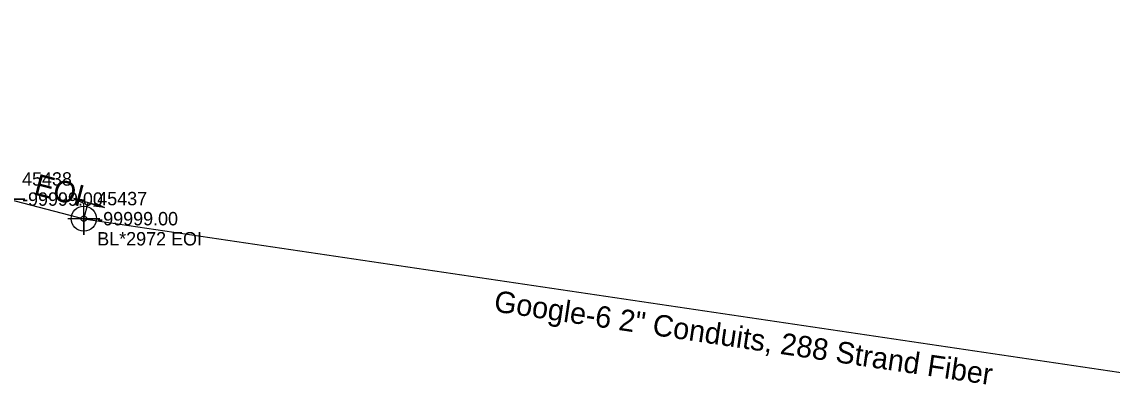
# Model space of a CAD drawing. Extents: x 2083698 to 2094313, y 743246 to 752873.
# Drawn here: x 2091478.4 to 2091681.6, y 751740.3 to 751808.3 of the extents above; entities that cross this region are included whole.
import ezdxf

# ---------------------------------------------------------------- set-up
doc = ezdxf.new("R2010")
doc.units = 0
for name, color, linetype in [('Exist Right of Way Line Leader', 7, 'Continuous'), ('Exist Right of Way Line Text', 7, 'Continuous'), ('Exist Utilities Telephone Change of Service SUE CELL', 7, 'Continuous'), ('Exist Utilities Telephone UG Conduit SUE LOS B', 7, 'Continuous'), ('Exist Utilities Telephone UG Conduit SUE LOS B Text', 7, 'Continuous'), ('Exist Utilities Telephone UG Conduit SUE LOS C', 7, 'Continuous'), ('Exist Utilities Telephone UG Conduit SUE LOS C Text', 7, 'Continuous'), ('Scratch_Level_2', 7, 'Continuous'), ('Scratch_Level_3', 7, 'Continuous')]:
    doc.layers.add(name, color=color, linetype=linetype)

msp = doc.modelspace()

# ---------------------------------------------------------------- linework, layer by layer
at = {"layer": 'Exist Right of Way Line Text'}
for points in [[(2091475.95, 751778.02), (2091475.98, 751772.21), (2091475.96, 751775.21), (2091478.98, 751775.21), (2091472.98, 751775.21)], [(2091489.95, 751774.36), (2091489.99, 751768.55), (2091489.97, 751771.55), (2091492.99, 751771.55), (2091486.99, 751771.55)]]:
    msp.add_lwpolyline(points, dxfattribs=at)
msp.add_circle((2091489.99, 751771.55), 2.34, dxfattribs=at)
at = {"layer": 'Exist Utilities Telephone Change of Service SUE CELL'}
for p, q in [((2091493.84, 751773.66), (2091488.11, 751775.29)), ((2091489.99, 751771.55), (2091490.83, 751774.51)), ((2091490.83, 751774.51), (2091493.84, 751773.66)), ((2091489.99, 751771.55), (2091489.99, 751771.55))]:
    msp.add_line(p, q, dxfattribs=at)
for points in [[(2091488.11, 751775.29), (2091490.1, 751775.08), (2091489.6, 751774.86), (2091489.88, 751774.46)], [(2091493.84, 751773.66), (2091491.85, 751773.87), (2091492.35, 751774.08), (2091492.07, 751774.48)]]:
    msp.add_lwpolyline(points, close=True, dxfattribs=at)
msp.add_circle((2091489.99, 751771.55), 0.517, dxfattribs=at)
at = {"layer": 'Exist Utilities Telephone UG Conduit SUE LOS B'}
msp.add_lwpolyline([(2091346.9, 751808.29), (2091349.79, 751805.96), (2091355.93, 751802.99), (2091368.36, 751800.94), (2091380.16, 751799.61), (2091401.12, 751797.04), (2091415.87, 751795.57), (2091430.04, 751792.83), (2091441.62, 751787.39), (2091458.17, 751781.56), (2091475.98, 751775.21), (2091489.99, 751771.55)], dxfattribs=at)
at = {"layer": 'Exist Utilities Telephone UG Conduit SUE LOS C'}
msp.add_line((2091489.99, 751771.55), (2091700.66, 751740.29), dxfattribs=at)

# ---------------------------------------------------------------- texts
at = {"layer": 'Exist Right of Way Line Leader'}
for s, p in [('45438', (2091478.48, 751777.71)), ('45437', (2091492.49, 751774.05))]:
    msp.add_text(s, height=2.5, dxfattribs=at).set_placement(p)
at = {"layer": 'Exist Utilities Telephone UG Conduit SUE LOS B Text'}
msp.add_text('EOI', height=4, rotation=345.3523, dxfattribs=at).set_placement((2091480.49, 751776.09))
at = {"layer": 'Exist Utilities Telephone UG Conduit SUE LOS C Text'}
msp.add_text('Google-6 2" Conduits, 288 Strand Fiber', height=4, rotation=351.5608, dxfattribs=at).set_placement((2091566.27, 751754.25))
at = {"layer": 'Scratch_Level_2'}
for p in [(2091478.48, 751773.96), (2091492.49, 751770.3)]:
    msp.add_text('-99999.00', height=2.5, dxfattribs=at).set_placement(p)
at = {"layer": 'Scratch_Level_3'}
msp.add_text('BL*2972 EOI', height=2.5, dxfattribs=at).set_placement((2091492.49, 751766.55))

doc.saveas('drawing.dxf')
